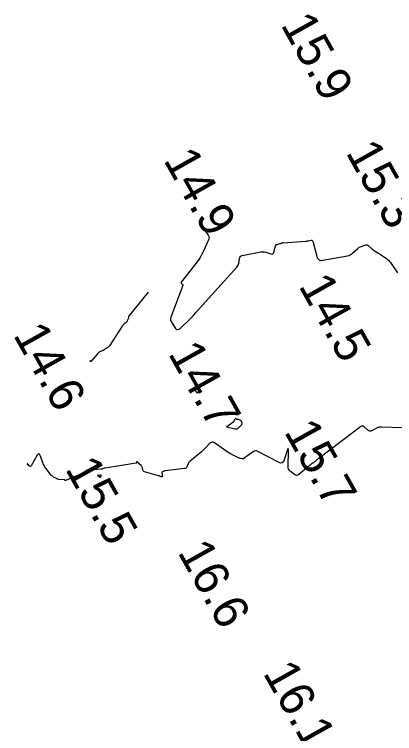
# Model space of a CAD drawing. Extents: x 1023796 to 1112670, y 656573 to 837340.
# Drawn here: x 1108322.6 to 1108377.1, y 683065.1 to 683168.2 of the extents above; entities that cross this region are included whole.
import ezdxf

# ---------------------------------------------------------------- set-up
doc = ezdxf.new("R2010")
doc.units = 0
doc.layers.add('V-CHAN-CONT-15FT', color=7, linetype='Continuous')
doc.layers.add('V-TOPO-SOUN', color=7, linetype='Continuous')

msp = doc.modelspace()

# ---------------------------------------------------------------- linework, layer by layer
at = {"layer": 'V-CHAN-CONT-15FT'}
for points in [[(1108349.71, 683137.49), (1108350.38, 683136.52), (1108350.47, 683136.35), (1108350.51, 683136.18), (1108350.5, 683136.01), (1108350.44, 683135.83), (1108349.62, 683134.03), (1108349.44, 683133.68), (1108349.25, 683133.34), (1108349.03, 683133.01), (1108348.8, 683132.69), (1108346.53, 683129.77), (1108346.51, 683129.73), (1108346.5, 683129.69), (1108346.51, 683129.65), (1108346.54, 683129.61), (1108346.7, 683129.46), (1108346.73, 683129.43), (1108346.75, 683129.39), (1108346.75, 683129.34), (1108346.74, 683129.29), (1108345.04, 683124.78), (1108344.99, 683124.59), (1108344.98, 683124.4), (1108345.03, 683124.22), (1108345.12, 683124.04), (1108345.72, 683123.12), (1108345.76, 683123.07), (1108345.81, 683123.03), (1108345.86, 683123.02), (1108345.93, 683123.02), (1108346.2, 683123.05), (1108346.27, 683123.07), (1108346.33, 683123.09), (1108346.39, 683123.13), (1108346.44, 683123.17), (1108347.76, 683124.5), (1108347.99, 683124.74), (1108348.22, 683124.98), (1108348.45, 683125.23), (1108348.68, 683125.48), (1108354.5, 683131.95), (1108354.6, 683132.08), (1108354.68, 683132.22), (1108354.74, 683132.37), (1108354.77, 683132.53), (1108354.88, 683133.19), (1108354.92, 683133.34), (1108355, 683133.46), (1108355.11, 683133.54), (1108355.26, 683133.59), (1108357.92, 683134.12), (1108358.1, 683134.14), (1108358.28, 683134.14), (1108358.47, 683134.12), (1108358.65, 683134.08), (1108359.38, 683133.84), (1108359.54, 683133.82), (1108359.66, 683133.85), (1108359.76, 683133.94), (1108359.81, 683134.09), (1108360.03, 683134.97), (1108360.06, 683135.05), (1108360.1, 683135.12), (1108360.17, 683135.17), (1108360.25, 683135.2), (1108360.71, 683135.33), (1108360.74, 683135.34), (1108360.78, 683135.35), (1108360.81, 683135.36), (1108360.84, 683135.38), (1108361, 683135.44), (1108361.01, 683135.44), (1108361.03, 683135.45), (1108361.04, 683135.45), (1108361.05, 683135.45), (1108361.1, 683135.44), (1108361.11, 683135.44), (1108361.12, 683135.44), (1108361.14, 683135.44), (1108361.15, 683135.44), (1108364.39, 683135.67), (1108364.48, 683135.68), (1108364.58, 683135.69), (1108364.67, 683135.7), (1108364.77, 683135.72), (1108365.14, 683135.79), (1108365.23, 683135.79), (1108365.3, 683135.77), (1108365.35, 683135.71), (1108365.38, 683135.64), (1108366, 683133.32), (1108366.02, 683133.27), (1108366.04, 683133.21), (1108366.08, 683133.16), (1108366.13, 683133.12), (1108366.32, 683132.96), (1108366.37, 683132.92), (1108366.43, 683132.9), (1108366.48, 683132.89), (1108366.55, 683132.89), (1108370.34, 683133.55), (1108370.55, 683133.6), (1108370.74, 683133.68), (1108370.92, 683133.79), (1108371.08, 683133.92), (1108371.81, 683134.61), (1108371.92, 683134.7), (1108372.04, 683134.79), (1108372.18, 683134.85), (1108372.31, 683134.91), (1108372.96, 683135.13), (1108373.06, 683135.15), (1108373.16, 683135.15), (1108373.25, 683135.11), (1108373.33, 683135.05), (1108373.76, 683134.64), (1108373.79, 683134.61), (1108373.82, 683134.59), (1108373.86, 683134.56), (1108373.89, 683134.53), (1108374.03, 683134.42), (1108374.06, 683134.39), (1108374.1, 683134.37), (1108374.13, 683134.34), (1108374.17, 683134.32), (1108374.7, 683134), (1108374.8, 683133.94), (1108374.9, 683133.87), (1108375, 683133.81), (1108375.1, 683133.74), (1108375.93, 683133.18), (1108376.09, 683133.05), (1108376.24, 683132.92), (1108376.38, 683132.76), (1108376.5, 683132.6), (1108377.5, 683131.14)], [(1108341.78, 683128.33), (1108338.92, 683124.81), (1108338.91, 683124.8), (1108338.91, 683124.8), (1108338.92, 683124.8), (1108338.92, 683124.8), (1108338.96, 683124.81), (1108338.97, 683124.81), (1108338.97, 683124.8), (1108338.98, 683124.8), (1108338.98, 683124.79), (1108338.97, 683124.69), (1108338.97, 683124.67), (1108338.96, 683124.65), (1108338.96, 683124.63), (1108338.95, 683124.62), (1108338.79, 683124.23), (1108338.76, 683124.16), (1108338.72, 683124.1), (1108338.67, 683124.04), (1108338.62, 683123.99), (1108338.31, 683123.74), (1108338.24, 683123.68), (1108338.18, 683123.62), (1108338.12, 683123.55), (1108338.07, 683123.48), (1108336.24, 683120.68), (1108336.18, 683120.59), (1108336.1, 683120.51), (1108336.02, 683120.43), (1108335.92, 683120.37), (1108335.49, 683120.1), (1108335.42, 683120.05), (1108335.34, 683120.01), (1108335.26, 683119.97), (1108335.17, 683119.93), (1108334.84, 683119.78), (1108334.76, 683119.74), (1108334.68, 683119.69), (1108334.61, 683119.63), (1108334.55, 683119.57), (1108333.56, 683118.39), (1108333.54, 683118.38), (1108333.53, 683118.38), (1108333.52, 683118.38), (1108333.51, 683118.4), (1108333.46, 683118.55)], [(1108378.34, 683108.89), (1108375.22, 683109.02), (1108375.03, 683109.01), (1108374.85, 683108.98), (1108374.68, 683108.93), (1108374.51, 683108.85), (1108373.83, 683108.47), (1108373.67, 683108.41), (1108373.53, 683108.41), (1108373.39, 683108.45), (1108373.26, 683108.55), (1108372.76, 683109.03), (1108372.63, 683109.12), (1108372.5, 683109.16), (1108372.36, 683109.14), (1108372.22, 683109.06), (1108366.22, 683104.52), (1108366.14, 683104.45), (1108366.05, 683104.39), (1108365.97, 683104.32), (1108365.89, 683104.25), (1108365.41, 683103.86), (1108365.4, 683103.85), (1108365.38, 683103.85), (1108365.37, 683103.84), (1108365.36, 683103.84), (1108365.3, 683103.83), (1108365.28, 683103.83), (1108365.27, 683103.82), (1108365.26, 683103.81), (1108365.25, 683103.81), (1108365.03, 683103.6), (1108364.99, 683103.56), (1108364.95, 683103.53), (1108364.91, 683103.49), (1108364.87, 683103.46), (1108363.37, 683102.2), (1108363.22, 683102.1), (1108363.06, 683102.07), (1108362.91, 683102.1), (1108362.76, 683102.19), (1108362.14, 683102.69), (1108362.01, 683102.83), (1108361.91, 683102.98), (1108361.85, 683103.15), (1108361.84, 683103.34), (1108361.88, 683105.63), (1108361.87, 683105.89), (1108361.84, 683105.99), (1108361.78, 683105.91), (1108361.69, 683105.66), (1108361.29, 683104.31), (1108361.17, 683104.03), (1108360.99, 683103.89), (1108360.76, 683103.86), (1108360.47, 683103.96), (1108357.51, 683105.53), (1108357.33, 683105.6), (1108357.15, 683105.61), (1108356.98, 683105.57), (1108356.81, 683105.48), (1108355.9, 683104.8), (1108355.85, 683104.77), (1108355.8, 683104.73), (1108355.75, 683104.69), (1108355.7, 683104.66), (1108355.5, 683104.51), (1108355.45, 683104.48), (1108355.4, 683104.46), (1108355.34, 683104.45), (1108355.28, 683104.46), (1108355, 683104.51), (1108354.94, 683104.53), (1108354.87, 683104.55), (1108354.81, 683104.57), (1108354.75, 683104.59), (1108353.96, 683104.96), (1108353.81, 683105.03), (1108353.67, 683105.11), (1108353.53, 683105.2), (1108353.39, 683105.29), (1108351.29, 683106.76), (1108351.12, 683106.85), (1108350.95, 683106.87), (1108350.79, 683106.82), (1108350.64, 683106.7), (1108350.04, 683106.07), (1108349.89, 683105.92), (1108349.73, 683105.77), (1108349.57, 683105.62), (1108349.41, 683105.48), (1108347.78, 683104.13), (1108347.69, 683104.05), (1108347.62, 683103.96), (1108347.56, 683103.86), (1108347.5, 683103.75), (1108347.31, 683103.31), (1108347.26, 683103.22), (1108347.18, 683103.14), (1108347.09, 683103.09), (1108346.98, 683103.07), (1108344.24, 683102.73), (1108344.19, 683102.72), (1108344.13, 683102.71), (1108344.08, 683102.69), (1108344.03, 683102.67), (1108343.82, 683102.59), (1108343.77, 683102.57), (1108343.74, 683102.53), (1108343.73, 683102.49), (1108343.73, 683102.44), (1108343.78, 683102.1), (1108343.79, 683102.03), (1108343.81, 683101.94), (1108343.81, 683101.93), (1108343.8, 683101.92), (1108343.79, 683101.91), (1108343.78, 683101.9), (1108343.72, 683101.89), (1108343.71, 683101.89), (1108343.69, 683101.89), (1108343.68, 683101.89), (1108343.66, 683101.89), (1108343.45, 683101.97), (1108343.41, 683101.98), (1108343.36, 683102), (1108343.32, 683102.01), (1108343.28, 683102.02), (1108341.24, 683102.6), (1108341.17, 683102.63), (1108341.1, 683102.68), (1108341.06, 683102.75), (1108341.03, 683102.83), (1108340.95, 683103.18), (1108340.92, 683103.26), (1108340.88, 683103.34), (1108340.83, 683103.41), (1108340.77, 683103.48), (1108340.17, 683104.05), (1108340.15, 683104.06), (1108340.14, 683104.06), (1108340.13, 683104.05), (1108340.13, 683104.03), (1108340.13, 683103.91), (1108340.13, 683103.88), (1108340.11, 683103.86), (1108340.1, 683103.85), (1108340.07, 683103.84), (1108335.58, 683103.13), (1108335.53, 683103.12), (1108335.48, 683103.11), (1108335.43, 683103.09), (1108335.38, 683103.07), (1108335.19, 683103), (1108335.14, 683102.98), (1108335.09, 683102.97), (1108335.04, 683102.96), (1108334.99, 683102.96), (1108334.49, 683102.93), (1108334.39, 683102.93), (1108334.28, 683102.92), (1108334.18, 683102.91), (1108334.08, 683102.91), (1108332.94, 683102.81), (1108332.91, 683102.8), (1108332.89, 683102.79), (1108332.88, 683102.76), (1108332.88, 683102.73), (1108332.92, 683102.58), (1108332.92, 683102.55), (1108332.92, 683102.52), (1108332.9, 683102.5), (1108332.87, 683102.48), (1108330.9, 683101.77), (1108330.8, 683101.73), (1108330.7, 683101.69), (1108330.6, 683101.65), (1108330.5, 683101.61), (1108329.95, 683101.35), (1108329.93, 683101.35), (1108329.92, 683101.35), (1108329.91, 683101.35), (1108329.9, 683101.36), (1108329.86, 683101.42), (1108329.85, 683101.43), (1108329.83, 683101.44), (1108329.82, 683101.45), (1108329.8, 683101.45), (1108329.04, 683101.5), (1108328.93, 683101.51), (1108328.83, 683101.54), (1108328.72, 683101.57), (1108328.63, 683101.63), (1108328.24, 683101.85), (1108328.14, 683101.91), (1108328.06, 683101.98), (1108327.98, 683102.06), (1108327.9, 683102.14), (1108327.14, 683103.1), (1108327, 683103.3), (1108326.87, 683103.5), (1108326.76, 683103.72), (1108326.68, 683103.94), (1108326.32, 683104.93), (1108326.23, 683105.12), (1108326.13, 683105.19), (1108326.02, 683105.14), (1108325.9, 683104.97), (1108325.04, 683103.47), (1108324.99, 683103.41), (1108324.94, 683103.38), (1108324.88, 683103.39), (1108324.81, 683103.43), (1108324.47, 683103.72), (1108324.44, 683103.74), (1108324.43, 683103.75), (1108324.43, 683103.74), (1108324.46, 683103.71), (1108324.67, 683103.46)]]:
    msp.add_lwpolyline(points, dxfattribs=at)
for points in [[(1108348.75, 683114.7), (1108348.78, 683114.71), (1108348.82, 683114.72), (1108348.98, 683114.72), (1108349.02, 683114.72), (1108349.04, 683114.7), (1108349.06, 683114.68), (1108349.07, 683114.64), (1108349.09, 683114.35), (1108349.09, 683114.29), (1108349.08, 683114.23), (1108349.06, 683114.18), (1108349.02, 683114.13), (1108348.87, 683113.93), (1108348.84, 683113.9), (1108348.81, 683113.89), (1108348.78, 683113.9), (1108348.76, 683113.93), (1108348.65, 683114.14), (1108348.63, 683114.17), (1108348.6, 683114.19), (1108348.58, 683114.21), (1108348.54, 683114.22), (1108348.41, 683114.25), (1108348.38, 683114.26), (1108348.37, 683114.28), (1108348.37, 683114.3), (1108348.39, 683114.32), (1108348.69, 683114.66), (1108348.71, 683114.68)], [(1108354.07, 683109.83), (1108354.11, 683109.88), (1108354.13, 683109.93), (1108354.24, 683110.23), (1108354.25, 683110.25), (1108354.27, 683110.26), (1108354.29, 683110.26), (1108354.32, 683110.25), (1108354.45, 683110.16), (1108354.47, 683110.15), (1108354.48, 683110.15), (1108354.5, 683110.14), (1108354.52, 683110.14), (1108354.59, 683110.15), (1108354.61, 683110.15), (1108354.63, 683110.15), (1108354.64, 683110.14), (1108354.66, 683110.14), (1108354.99, 683110.01), (1108355.04, 683109.98), (1108355.08, 683109.94), (1108355.11, 683109.9), (1108355.14, 683109.84), (1108355.2, 683109.57), (1108355.21, 683109.51), (1108355.2, 683109.45), (1108355.18, 683109.39), (1108355.14, 683109.34), (1108354.67, 683108.84), (1108354.58, 683108.76), (1108354.47, 683108.71), (1108354.35, 683108.69), (1108354.22, 683108.7), (1108353.23, 683108.93), (1108353.1, 683108.98), (1108353.04, 683109.04), (1108353.07, 683109.12), (1108353.18, 683109.21), (1108353.98, 683109.75), (1108354.03, 683109.78)], [(1108335, 683102), (1108335, 683101.98), (1108334.99, 683101.96), (1108334.92, 683101.83), (1108334.91, 683101.81), (1108334.89, 683101.8), (1108334.87, 683101.8), (1108334.85, 683101.81), (1108334.58, 683102.04), (1108334.55, 683102.07), (1108334.54, 683102.1), (1108334.56, 683102.12), (1108334.61, 683102.13), (1108334.95, 683102.16), (1108334.97, 683102.16), (1108334.99, 683102.15), (1108334.99, 683102.14), (1108335, 683102.12), (1108335.01, 683102.04), (1108335.01, 683102.02)]]:
    msp.add_lwpolyline(points, close=True, dxfattribs=at)

# ---------------------------------------------------------------- texts
at = {"layer": 'V-TOPO-SOUN'}
for s, p in [('15.9 ', (1108360.71, 683166.68)), ('15.3 ', (1108370.03, 683148.38)), ('14.9 ', (1108343.91, 683147.29)), ('14.5 ', (1108363.27, 683129.26)), ('14.6 ', (1108322.37, 683122.23)), ('14.7 ', (1108344.57, 683119.57)), ('15.7 ', (1108361.2, 683108.35)), ('15.5 ', (1108329.81, 683103.04)), ('16.6 ', (1108345.93, 683091.09)), ('16.1 ', (1108358.17, 683073.76))]:
    msp.add_text(s, height=5, rotation=299.3001, dxfattribs=at).set_placement(p)

doc.saveas('drawing.dxf')
